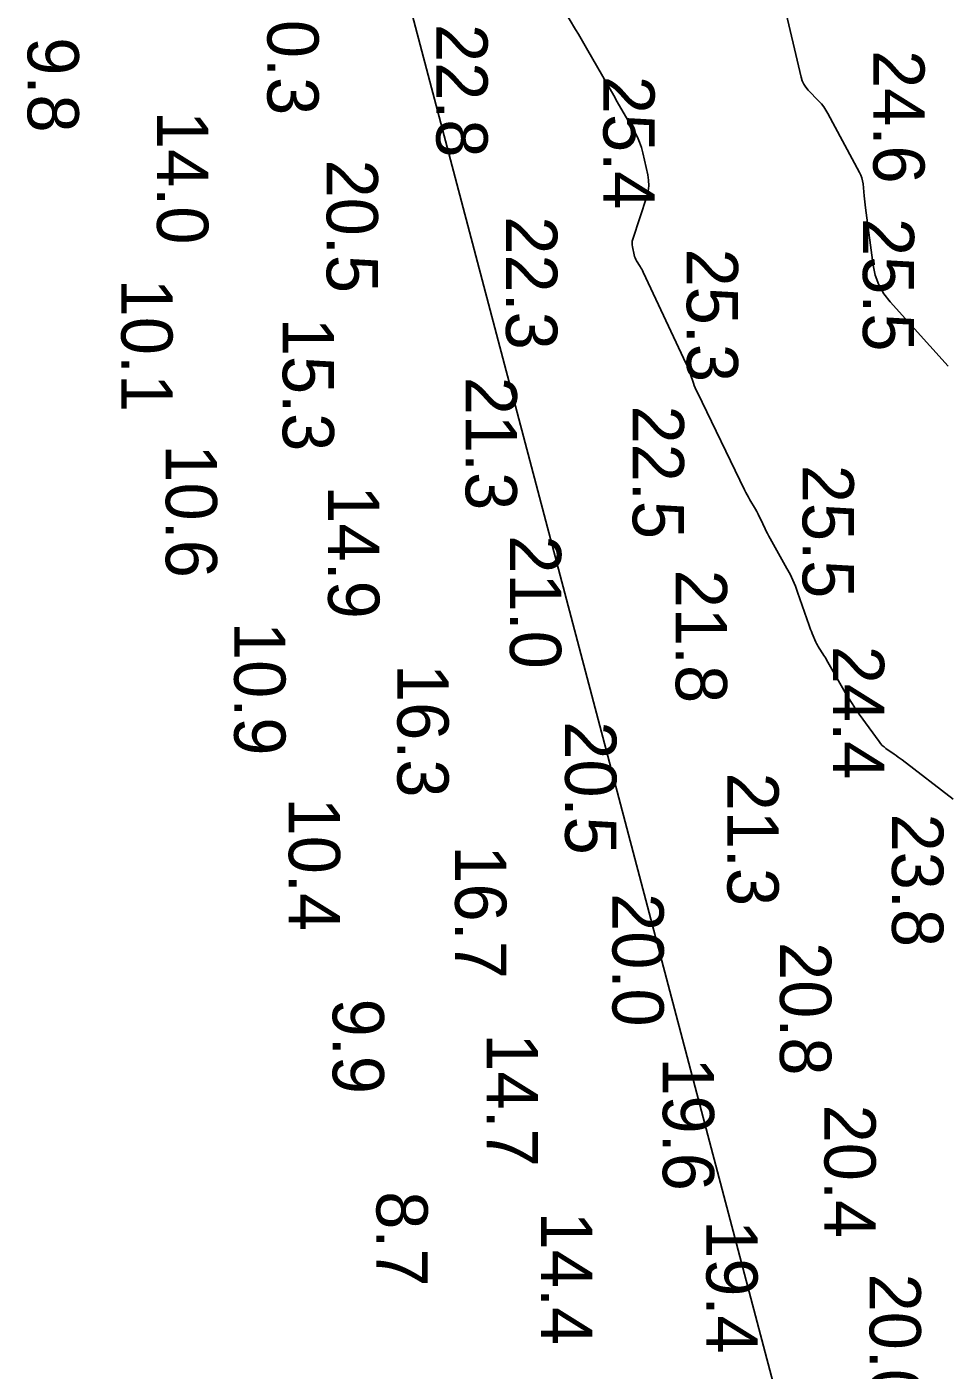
# Model space of a CAD drawing. Extents: x 1178573 to 1187098, y 693282 to 751751.
# Drawn here: x 1182451.6 to 1182675.7, y 743220.8 to 743548.2 of the extents above; entities that cross this region are included whole.
import ezdxf

# ---------------------------------------------------------------- set-up
doc = ezdxf.new("R2010")
doc.units = 0
for name, color, linetype in [('G-ANNO-PATT', 7, 'Continuous'), ('V-HYDS-MAJR', 7, 'Continuous'), ('V-HYDS-SOUN', 7, 'Continuous')]:
    doc.layers.add(name, color=color, linetype=linetype)

msp = doc.modelspace()

# ---------------------------------------------------------------- linework, layer by layer
at = {"layer": 'G-ANNO-PATT'}
for p, q in [((1182494.83, 743743.62), (1182637.36, 743203.34)), ((1182636.09, 743554.21), (1182640.38, 743535.91)), ((1182585.4, 743547.48), (1182582.31, 743552.67)), ((1182586.07, 743546.35), (1182585.4, 743547.48)), ((1182586.73, 743545.21), (1182586.07, 743546.35)), ((1182587.39, 743544.08), (1182586.73, 743545.21)), ((1182588.05, 743542.94), (1182587.39, 743544.08)), ((1182592.03, 743536.02), (1182588.05, 743542.94)), ((1182592.91, 743534.49), (1182592.03, 743536.02)), ((1182593.79, 743532.96), (1182592.91, 743534.49)), ((1182640.38, 743535.91), (1182640.65, 743535.03)), ((1182640.65, 743535.03), (1182641.03, 743534.21)), ((1182641.03, 743534.21), (1182641.52, 743533.45)), ((1182594.68, 743531.42), (1182593.79, 743532.96)), ((1182595.56, 743529.89), (1182594.68, 743531.42)), ((1182641.52, 743533.45), (1182642.11, 743532.74)), ((1182642.11, 743532.74), (1182644.72, 743530.05)), ((1182599.83, 743522.5), (1182595.56, 743529.89)), ((1182644.72, 743530.05), (1182645.34, 743529.36)), ((1182645.34, 743529.36), (1182645.91, 743528.63)), ((1182645.91, 743528.63), (1182646.43, 743527.87)), ((1182646.43, 743527.87), (1182646.9, 743527.06)), ((1182646.9, 743527.06), (1182654.62, 743512.69)), ((1182600.46, 743521.29), (1182599.83, 743522.5)), ((1182601, 743520.05), (1182600.46, 743521.29)), ((1182601.45, 743518.77), (1182601, 743520.05)), ((1182601.79, 743517.45), (1182601.45, 743518.77)), ((1182602.98, 743512.1), (1182601.79, 743517.45)), ((1182603.19, 743510.76), (1182602.98, 743512.1)), ((1182654.62, 743512.69), (1182654.93, 743512.03)), ((1182654.93, 743512.03), (1182655.18, 743511.34)), ((1182655.18, 743511.34), (1182655.35, 743510.64)), ((1182602.73, 743506.82), (1182603.06, 743508.12)), ((1182603.06, 743508.12), (1182603.22, 743509.44)), ((1182603.22, 743509.44), (1182603.19, 743510.76)), ((1182655.35, 743510.64), (1182655.46, 743509.91)), ((1182655.46, 743509.91), (1182655.74, 743506.96)), ((1182599.33, 743496.42), (1182602.73, 743506.82)), ((1182655.74, 743506.96), (1182655.82, 743506.23)), ((1182655.82, 743506.23), (1182655.9, 743505.49)), ((1182655.9, 743505.49), (1182655.98, 743504.76)), ((1182655.98, 743504.76), (1182656.08, 743504.02)), ((1182656.08, 743504.02), (1182657.94, 743490.1)), ((1182599.16, 743495.51), (1182599.21, 743495.97)), ((1182599.17, 743495.06), (1182599.16, 743495.51)), ((1182599.24, 743494.59), (1182599.17, 743495.06)), ((1182599.21, 743495.97), (1182599.33, 743496.42)), ((1182599.68, 743492.59), (1182599.24, 743494.59)), ((1182599.78, 743492.21), (1182599.68, 743492.59)), ((1182599.91, 743491.84), (1182599.78, 743492.21)), ((1182600.08, 743491.48), (1182599.91, 743491.84)), ((1182600.27, 743491.14), (1182600.08, 743491.48)), ((1182601.12, 743489.79), (1182600.27, 743491.14)), ((1182601.33, 743489.45), (1182601.12, 743489.79)), ((1182601.53, 743489.1), (1182601.33, 743489.45)), ((1182601.71, 743488.75), (1182601.53, 743489.1)), ((1182601.89, 743488.39), (1182601.71, 743488.75)), ((1182612.37, 743466.03), (1182601.89, 743488.39)), ((1182657.94, 743490.1), (1182658.45, 743487.62)), ((1182658.45, 743487.62), (1182659.32, 743485.3)), ((1182659.32, 743485.3), (1182660.53, 743483.13)), ((1182660.53, 743483.13), (1182662.09, 743481.13)), ((1182662.09, 743481.13), (1182676.22, 743465.48)), ((1182612.63, 743465.46), (1182612.37, 743466.03)), ((1182612.87, 743464.88), (1182612.63, 743465.46)), ((1182613.1, 743464.3), (1182612.87, 743464.88)), ((1182613.31, 743463.71), (1182613.1, 743464.3)), ((1182614.12, 743461.34), (1182613.31, 743463.71)), ((1182614.33, 743460.75), (1182614.12, 743461.34)), ((1182614.56, 743460.16), (1182614.33, 743460.75)), ((1182614.8, 743459.59), (1182614.56, 743460.16)), ((1182615.07, 743459.02), (1182614.8, 743459.59)), ((1182626.59, 743435.32), (1182615.07, 743459.02)), ((1182626.89, 743434.71), (1182626.59, 743435.32)), ((1182627.2, 743434.12), (1182626.89, 743434.71)), ((1182627.53, 743433.53), (1182627.2, 743434.12)), ((1182627.86, 743432.94), (1182627.53, 743433.53)), ((1182629.24, 743430.6), (1182627.86, 743432.94)), ((1182629.57, 743430.03), (1182629.24, 743430.6)), ((1182629.88, 743429.45), (1182629.57, 743430.03)), ((1182630.18, 743428.86), (1182629.88, 743429.45)), ((1182630.47, 743428.26), (1182630.18, 743428.86)), ((1182631.58, 743425.85), (1182630.47, 743428.26)), ((1182631.87, 743425.25), (1182631.58, 743425.85)), ((1182632.16, 743424.66), (1182631.87, 743425.25)), ((1182632.47, 743424.08), (1182632.16, 743424.66)), ((1182632.79, 743423.49), (1182632.47, 743424.08)), ((1182636.92, 743416.16), (1182632.79, 743423.49)), ((1182637.67, 743414.76), (1182636.92, 743416.16)), ((1182638.35, 743413.32), (1182637.67, 743414.76)), ((1182638.97, 743411.86), (1182638.35, 743413.32)), ((1182639.52, 743410.37), (1182638.97, 743411.86)), ((1182642.3, 743402.32), (1182639.52, 743410.37)), ((1182642.48, 743401.83), (1182642.3, 743402.32)), ((1182642.66, 743401.33), (1182642.48, 743401.83)), ((1182642.86, 743400.85), (1182642.66, 743401.33)), ((1182643.06, 743400.36), (1182642.86, 743400.85)), ((1182643.97, 743398.25), (1182643.06, 743400.36)), ((1182644.15, 743397.87), (1182643.97, 743398.25)), ((1182644.34, 743397.49), (1182644.15, 743397.87)), ((1182644.55, 743397.13), (1182644.34, 743397.49)), ((1182644.77, 743396.77), (1182644.55, 743397.13)), ((1182645.69, 743395.36), (1182644.77, 743396.77)), ((1182645.92, 743395), (1182645.69, 743395.36)), ((1182646.14, 743394.65), (1182645.92, 743395)), ((1182646.36, 743394.29), (1182646.14, 743394.65)), ((1182646.57, 743393.92), (1182646.36, 743394.29)), ((1182651.14, 743385.98), (1182646.57, 743393.92)), ((1182651.94, 743384.63), (1182651.14, 743385.98)), ((1182652.77, 743383.29), (1182651.94, 743384.63)), ((1182653.64, 743381.98), (1182652.77, 743383.29)), ((1182654.54, 743380.69), (1182653.64, 743381.98)), ((1182659.36, 743373.99), (1182654.54, 743380.69)), ((1182659.73, 743373.52), (1182659.36, 743373.99)), ((1182660.13, 743373.08), (1182659.73, 743373.52)), ((1182660.57, 743372.69), (1182660.13, 743373.08)), ((1182661.05, 743372.32), (1182660.57, 743372.69)), ((1182663.02, 743370.94), (1182661.05, 743372.32)), ((1182663.51, 743370.6), (1182663.02, 743370.94)), ((1182664, 743370.24), (1182663.51, 743370.6)), ((1182664.48, 743369.89), (1182664, 743370.24)), ((1182664.96, 743369.53), (1182664.48, 743369.89)), ((1182677.45, 743359.99), (1182664.96, 743369.53))]:
    msp.add_line(p, q, dxfattribs=at)
at = {"layer": 'V-HYDS-MAJR'}
for points in [[(1182636.09, 743554.21), (1182640.38, 743535.91), (1182640.65, 743535.03), (1182641.03, 743534.21), (1182641.52, 743533.45), (1182642.11, 743532.74), (1182644.72, 743530.05), (1182645.34, 743529.36), (1182645.91, 743528.63), (1182646.43, 743527.87), (1182646.9, 743527.06), (1182654.62, 743512.69), (1182654.93, 743512.03), (1182655.18, 743511.34), (1182655.35, 743510.64), (1182655.46, 743509.91), (1182655.74, 743506.96), (1182655.82, 743506.23), (1182655.9, 743505.49), (1182655.98, 743504.76), (1182656.08, 743504.02), (1182657.94, 743490.1), (1182658.45, 743487.62), (1182659.32, 743485.3), (1182660.53, 743483.13), (1182662.09, 743481.13), (1182676.22, 743465.48)], [(1182677.45, 743359.99), (1182664.96, 743369.53), (1182664.48, 743369.89), (1182664, 743370.24), (1182663.51, 743370.6), (1182663.02, 743370.94), (1182661.05, 743372.32), (1182660.57, 743372.69), (1182660.13, 743373.08), (1182659.73, 743373.52), (1182659.36, 743373.99), (1182654.54, 743380.69), (1182653.64, 743381.98), (1182652.77, 743383.29), (1182651.94, 743384.63), (1182651.14, 743385.98), (1182646.57, 743393.92), (1182646.36, 743394.29), (1182646.14, 743394.65), (1182645.92, 743395), (1182645.69, 743395.36), (1182644.77, 743396.77), (1182644.55, 743397.13), (1182644.34, 743397.49), (1182644.15, 743397.87), (1182643.97, 743398.25), (1182643.06, 743400.36), (1182642.86, 743400.85), (1182642.66, 743401.33), (1182642.48, 743401.83), (1182642.3, 743402.32), (1182639.52, 743410.37), (1182638.97, 743411.86), (1182638.35, 743413.32), (1182637.67, 743414.76), (1182636.92, 743416.16), (1182632.79, 743423.49), (1182632.47, 743424.08), (1182632.16, 743424.66), (1182631.87, 743425.25), (1182631.58, 743425.85), (1182630.47, 743428.26), (1182630.18, 743428.86), (1182629.88, 743429.45), (1182629.57, 743430.03), (1182629.24, 743430.6), (1182627.86, 743432.94), (1182627.53, 743433.53), (1182627.2, 743434.12), (1182626.89, 743434.71), (1182626.59, 743435.32), (1182615.07, 743459.02), (1182614.8, 743459.59), (1182614.56, 743460.16), (1182614.33, 743460.75), (1182614.12, 743461.34), (1182613.31, 743463.71), (1182613.1, 743464.3), (1182612.87, 743464.88), (1182612.63, 743465.46), (1182612.37, 743466.03), (1182601.89, 743488.39), (1182601.71, 743488.75), (1182601.53, 743489.1), (1182601.33, 743489.45), (1182601.12, 743489.79), (1182600.27, 743491.14), (1182600.08, 743491.48), (1182599.91, 743491.84), (1182599.78, 743492.21), (1182599.68, 743492.59), (1182599.24, 743494.59), (1182599.17, 743495.06), (1182599.16, 743495.51), (1182599.21, 743495.97), (1182599.33, 743496.42), (1182602.73, 743506.82), (1182603.06, 743508.12), (1182603.22, 743509.44), (1182603.19, 743510.76), (1182602.98, 743512.1), (1182601.79, 743517.45), (1182601.45, 743518.77), (1182601, 743520.05), (1182600.46, 743521.29), (1182599.83, 743522.5), (1182595.56, 743529.89), (1182594.68, 743531.42), (1182593.79, 743532.96), (1182592.91, 743534.49), (1182592.03, 743536.02), (1182588.05, 743542.94), (1182587.39, 743544.08), (1182586.73, 743545.21), (1182586.07, 743546.35), (1182585.4, 743547.48), (1182582.31, 743552.67)]]:
    msp.add_lwpolyline(points, dxfattribs=at)

# ---------------------------------------------------------------- texts
at = {"layer": 'V-HYDS-SOUN'}
for s, p in [('20.3 ', (1182510.26, 743559.15)), ('22.8 ', (1182551.45, 743548.85)), ('9.8', (1182451.81, 743545.62)), ('24.6 ', (1182657.96, 743542.49)), ('25.4 ', (1182592.15, 743536.23)), ('14.0 ', (1182483.36, 743527.67)), ('20.5 ', (1182524.71, 743515.83)), ('22.3 ', (1182568.43, 743502)), ('25.5 ', (1182655.42, 743501.59)), ('25.3 ', (1182612.49, 743494.13)), ('10.1 ', (1182474.64, 743486.8)), ('15.3 ', (1182514, 743477.26)), ('21.3 ', (1182558.59, 743462.9)), ('22.5 ', (1182599.31, 743455.89)), ('10.6 ', (1182485.49, 743446.42)), ('25.5 ', (1182640.72, 743441.45)), ('14.9 ', (1182525.07, 743436.45)), ('21.0 ', (1182569.38, 743424.26)), ('21.8 ', (1182609.81, 743415.88)), ('10.9 ', (1182502.17, 743403.15)), ('24.4 ', (1182648.12, 743397.35)), ('16.3 ', (1182541.95, 743392.91)), ('20.5 ', (1182582.84, 743378.95)), ('21.3 ', (1182622.4, 743366.44)), ('10.4 ', (1182515.48, 743360.35)), ('23.8 ', (1182662.53, 743356.46)), ('16.7 ', (1182556.03, 743348.72)), ('20.0 ', (1182594.38, 743337.08)), ('20.8 ', (1182635.21, 743325.16)), ('9.9', (1182526.18, 743311.37)), ('14.7 ', (1182563.74, 743302.92)), ('19.6 ', (1182606.65, 743297.05)), ('20.4 ', (1182646.05, 743285.54)), ('8.7', (1182536.85, 743264.44)), ('14.4 ', (1182576.99, 743259.46)), ('19.4 ', (1182617.25, 743257.39)), ('20.0 ', (1182657.05, 743244.37))]:
    msp.add_text(s, height=12.5, rotation=270, dxfattribs=at).set_placement(p)

doc.saveas('drawing.dxf')
